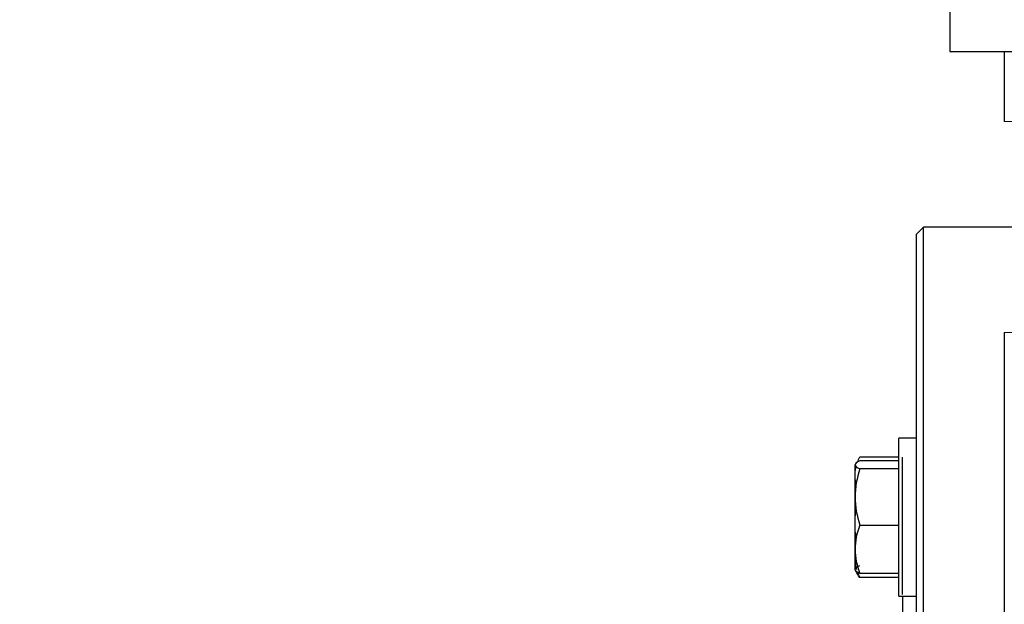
# Model space of a CAD drawing. Header units: inches. Extents: x 0 to 29700, y -16 to 21000.
# Tile 308 of 376: x 18545 to 18825, y 16221 to 16388. Entities that reach past the tile are written whole.
import ezdxf

# ---------------------------------------------------------------- set-up
doc = ezdxf.new("R2010")
doc.units = ezdxf.units.IN
doc.layers.add('254', color=7, linetype='Continuous', true_color=0xffffff)
doc.styles.add('latin_extended', font='simplex.shx')
doc.dimstyles.get("Standard").update_dxf_attribs({"dimtxt": 0.18, "dimasz": 0.18, "dimexe": 0.18, "dimexo": 0.0625, "dimgap": 0.09, "dimtad": 0, "dimtih": 1, "dimtoh": 1, "dimdec": 4, "dimzin": 0, "dimdsep": 46, "dimtxsty": 'Standard', "dimcen": 0.09, "dimadec": 0, "dimazin": 0, "dimtfac": 1, "dimtdec": 4, "dimtofl": 0, "dimtmove": 0, "dimatfit": 3, "dimfxl": 1, "dimtolj": 1, "dimtzin": 0, "dimarcsym": 0})

# ---------------------------------------------------------------- blocks, each defined once
blk = doc.blocks.new('_U5')
at = {"layer": '254', "color": 3, "linetype": 'Continuous', "lineweight": 13, "transparency": 16777216}
for p, q in [((27220.43, 17368.72), (27220.43, 13173.69)), ((18363.86, 15513.19), (18363.86, 13173.69)), ((18538.86, 13223.69), (27045.43, 13223.69))]:
    blk.add_line(p, q, dxfattribs=at)
at = {"layer": '254', "color": 3, "transparency": 16777216}
for points in [[(18538.86, 13252.86), (18538.86, 13194.52), (18363.86, 13223.69)], [(27045.43, 13194.52), (27045.43, 13252.86), (27220.43, 13223.69)]]:
    blk.add_solid(points, dxfattribs=at)
at = {"layer": 'Defpoints', "color": 0, "transparency": 16777216}
for p in [(27220.43, 17418.72), (18363.86, 15563.19), (27220.43, 13223.69)]:
    blk.add_point(p, dxfattribs=at)
at = {"layer": '254', "color": 2, "lineweight": 13, "transparency": 16777216, "insert": (22483.81, 13486.19), "char_height": 175, "attachment_point": 1, "style": 'latin_extended'}
blk.add_mtext('\\A1;8857', dxfattribs=at)

msp = doc.modelspace()

# ---------------------------------------------------------------- linework, layer by layer
at = {"layer": '254', "color": 2, "linetype": 'Continuous', "lineweight": 25}
for p, q in [((18809.36, 17003.694), (18809.36, 16378.694)), ((18809.36, 16378.694), (19031.891, 16378.694)), ((18824.86, 16378.693), (18824.86, 16358.694)), ((18801.86, 16328.694), (18799.86, 16326.694)), ((18824.86, 16328.694), (18801.86, 16328.694)), ((18801.86, 16041.194), (18801.86, 16328.694)), ((18874.86, 16328.694), (18824.86, 16328.694)), ((18799.86, 16039.175), (18799.86, 16326.694)), ((18824.86, 16298.694), (18824.86, 16158.694)), ((18799.86, 16268.671), (18794.86, 16268.671)), ((18794.86, 16223.671), (18794.86, 16268.671)), ((18783.7, 16263.345), (18794.86, 16263.345)), ((18782.36, 16261.171), (18782.36, 16261.04)), ((18782.36, 16251.898), (18782.36, 16261.04)), ((18794.86, 16262.179), (18783.7, 16262.179)), ((18795.86, 16224.194), (18795.86, 16263.194)), ((18794.86, 16259.902), (18783.7, 16259.902)), ((18782.36, 16237.028), (18782.36, 16251.898)), ((18783.7, 16243.894), (18794.86, 16243.894)), ((18782.36, 16231.171), (18782.36, 16237.028)), ((18794.86, 16230.162), (18783.7, 16230.162)), ((18794.86, 16228.996), (18783.7, 16228.996)), ((18794.86, 16223.671), (18799.86, 16223.671)), ((18795.86, 16223.671), (18795.86, 16213.697))]:
    msp.add_line(p, q, dxfattribs=at)
at = {"layer": '254', "color": 110, "linetype": 'Continuous', "lineweight": 13}
for p, q in [((18874.86, 16358.694), (18824.86, 16358.694)), ((18824.86, 16298.694), (18874.86, 16298.694))]:
    msp.add_line(p, q, dxfattribs=at)
at = {"layer": '254', "color": 2, "linetype": 'Continuous', "lineweight": 25}
for points in [[(18783.067, 16261.833), (18783.25, 16262.34), (18783.462, 16262.844), (18783.7, 16263.345)], [(18783.7, 16262.179), (18782.882, 16261.806), (18782.36, 16261.428), (18782.36, 16261.04)], [(18782.36, 16261.04), (18782.36, 16260.654), (18782.884, 16260.274), (18783.7, 16259.902)], [(18782.36, 16258.079), (18782.36, 16258.782), (18782.441, 16259.48), (18782.589, 16260.173)], [(18783.7, 16259.902), (18782.891, 16257.313), (18782.36, 16254.61), (18782.36, 16251.898)], [(18782.672, 16255.621), (18782.472, 16256.432), (18782.36, 16257.251), (18782.36, 16258.079)], [(18782.36, 16251.898), (18782.36, 16249.189), (18782.886, 16246.502), (18783.7, 16243.894)], [(18782.36, 16244.226), (18782.36, 16245.564), (18782.471, 16246.892), (18782.669, 16248.209)], [(18782.671, 16240.224), (18782.471, 16241.545), (18782.36, 16242.877), (18782.36, 16244.226)], [(18783.7, 16243.894), (18782.882, 16241.648), (18782.36, 16239.368), (18782.36, 16237.028)], [(18782.36, 16237.028), (18782.36, 16234.698), (18782.884, 16232.403), (18783.7, 16230.162)], [(18782.458, 16235.622), (18782.394, 16235.172), (18782.36, 16234.718), (18782.36, 16234.262)], [(18782.36, 16234.262), (18782.36, 16233.253), (18782.527, 16232.254), (18782.819, 16231.265)], [(18782.36, 16231.301), (18782.36, 16231.687), (18782.884, 16232.067), (18783.7, 16232.439)], [(18782.446, 16231.517), (18782.39, 16231.783), (18782.36, 16232.05), (18782.36, 16232.318)], [(18783.7, 16230.162), (18782.882, 16230.535), (18782.36, 16230.913), (18782.36, 16231.301)], [(18783.7, 16228.996), (18783.262, 16229.578), (18782.907, 16230.17), (18782.673, 16230.768)], [(18783.067, 16230.508), (18783.25, 16230.001), (18783.462, 16229.497), (18783.7, 16228.996)]]:
    msp.add_open_spline(points, degree=3, dxfattribs=at)

# ---------------------------------------------------------------- dimensions: what is measured, and where the dimension line sits
at = {"layer": '254', "color": 2, "linetype": 'Continuous', "lineweight": 13}
dim = msp.add_linear_dim(base=(27220.427, 13223.692), p1=(18363.86, 15563.186), p2=(27220.427, 17418.716), dimstyle='Standard', override={"dimscale": 50, "dimtxt": 3.5, "dimasz": 3.5, "dimexe": 1, "dimexo": 1, "dimgap": 1.75, "dimtad": 1, "dimtih": 1, "dimtoh": 0, "dimdec": 0, "dimlfac": 1, "dimzin": 8, "dimdsep": 46, "dimlunit": 2, "dimtxsty": 'latin_extended', "dimsah": 1, "dimse1": 0, "dimse2": 0, "dimsd1": 0, "dimsd2": 0, "dimclrd": 3, "dimclre": 3, "dimclrt": 2, "dimtol": 0, "dimtm": -0.1, "dimtfac": 0.714286, "dimtdec": 3, "dimtofl": 1, "dimtmove": 0, "dimtzin": 8, "dimlwd": 13, "dimlwe": 13}, dxfattribs=at)
dim.commit()
dim.dimension.update_dxf_attribs({"geometry": '_U5', "text_midpoint": (22792.144, 13223.692), "dimtype": 160})

doc.saveas('drawing.dxf')
